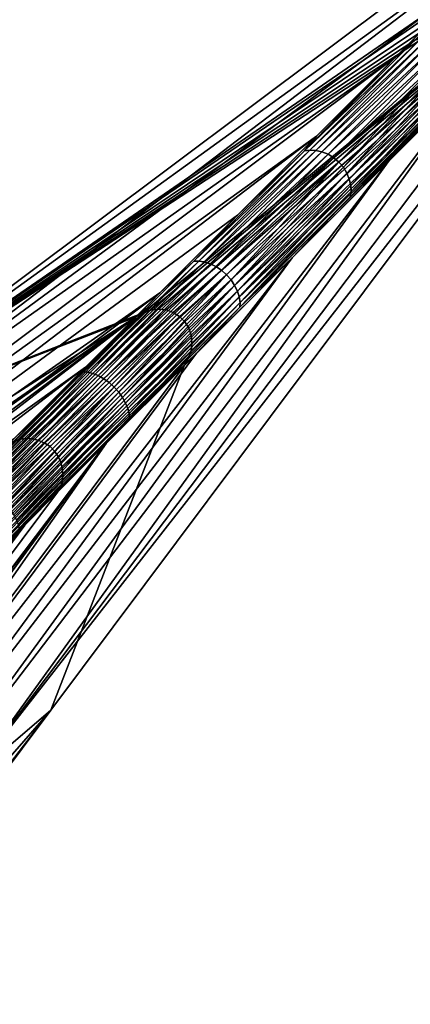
# Model space of a CAD drawing. Header units: millimetres. Extents: x -208 to -25, y 23 to 205.
# Tile 622 of 635: x -65 to -57, y 155 to 175. Entities that reach past the tile are written whole.
import ezdxf

# ---------------------------------------------------------------- set-up
doc = ezdxf.new("R2010")
doc.units = ezdxf.units.MM
doc.header["$LTSCALE"] = 65.185185
for name, color, linetype in [('168', 7, 'CONTINUOUS'), ('248', 7, 'CONTINUOUS'), ('327', 7, 'CONTINUOUS'), ('328', 7, 'CONTINUOUS'), ('379', 7, 'CONTINUOUS'), ('416', 7, 'CONTINUOUS'), ('417', 7, 'CONTINUOUS'), ('451', 7, 'CONTINUOUS')]:
    doc.layers.add(name, color=color, linetype=linetype)

msp = doc.modelspace()

# ---------------------------------------------------------------- linework, layer by layer
at = {"layer": '168', "linetype": 'CONTINUOUS'}
for points in [[(-63.338, 165.989, 50.715), (-82.1, 140.39, 56.24), (-61.737, 167.589, 56.24), (-63.338, 165.989, 50.715)], [(-83.481, 139.356, 47.588), (-82.1, 140.39, 56.24), (-63.338, 165.989, 50.715), (-83.481, 139.356, 47.588)], [(-64.282, 165.045, 47.46), (-83.481, 139.356, 47.588), (-63.338, 165.989, 50.715), (-64.282, 165.045, 47.46)], [(-64.941, 164.386, 45.189), (-83.481, 139.356, 47.588), (-64.282, 165.045, 47.46), (-64.941, 164.386, 45.189)], [(-66.544, 162.783, 39.663), (-83.481, 139.356, 47.588), (-64.941, 164.386, 45.189), (-66.544, 162.783, 39.663)]]:
    msp.add_3dface(points, dxfattribs=at)
at = {"layer": '248', "linetype": 'CONTINUOUS'}
for points in [[(-65.155, 166.08, 47.411), (-65.036, 166.115, 47.367), (-62.564, 168.654, 56.24), (-65.155, 166.08, 47.411)], [(-62.715, 168.568, 56.24), (-65.155, 166.08, 47.411), (-62.564, 168.654, 56.24), (-62.715, 168.568, 56.24)], [(-65.036, 166.115, 47.367), (-64.911, 166.127, 47.327), (-62.413, 168.707, 56.24), (-65.036, 166.115, 47.367)], [(-62.564, 168.654, 56.24), (-65.036, 166.115, 47.367), (-62.413, 168.707, 56.24), (-62.564, 168.654, 56.24)], [(-64.911, 166.127, 47.327), (-64.783, 166.117, 47.293), (-62.257, 168.725, 56.24), (-64.911, 166.127, 47.327)], [(-62.413, 168.707, 56.24), (-64.911, 166.127, 47.327), (-62.257, 168.725, 56.24), (-62.413, 168.707, 56.24)], [(-62.257, 168.725, 56.24), (-64.783, 166.117, 47.293), (-62.101, 168.709, 56.24), (-62.257, 168.725, 56.24)], [(-64.783, 166.117, 47.293), (-64.658, 166.085, 47.266), (-62.101, 168.709, 56.24), (-64.783, 166.117, 47.293)], [(-62.101, 168.709, 56.24), (-64.658, 166.085, 47.266), (-61.959, 168.66, 56.24), (-62.101, 168.709, 56.24)], [(-64.658, 166.085, 47.266), (-64.54, 166.034, 47.246), (-61.959, 168.66, 56.24), (-64.658, 166.085, 47.266)], [(-61.959, 168.66, 56.24), (-64.54, 166.034, 47.246), (-61.827, 168.579, 56.24), (-61.959, 168.66, 56.24)], [(-65.259, 166.023, 47.46), (-65.155, 166.08, 47.411), (-62.715, 168.568, 56.24), (-65.259, 166.023, 47.46)], [(-64.54, 166.034, 47.246), (-64.433, 165.962, 47.236), (-61.827, 168.579, 56.24), (-64.54, 166.034, 47.246)], [(-64.433, 165.962, 47.236), (-64.342, 165.871, 47.236), (-61.827, 168.579, 56.24), (-64.433, 165.962, 47.236)], [(-61.827, 168.579, 56.24), (-64.342, 165.871, 47.236), (-61.722, 168.474, 56.24), (-61.827, 168.579, 56.24)], [(-64.342, 165.871, 47.236), (-64.271, 165.765, 47.246), (-61.722, 168.474, 56.24), (-64.342, 165.871, 47.236)], [(-61.722, 168.474, 56.24), (-64.271, 165.765, 47.246), (-61.642, 168.343, 56.24), (-61.722, 168.474, 56.24)], [(-64.271, 165.765, 47.246), (-64.219, 165.647, 47.266), (-61.642, 168.343, 56.24), (-64.271, 165.765, 47.246)], [(-61.642, 168.343, 56.24), (-64.219, 165.647, 47.266), (-61.594, 168.2, 56.24), (-61.642, 168.343, 56.24)], [(-64.219, 165.647, 47.266), (-64.188, 165.521, 47.293), (-61.594, 168.2, 56.24), (-64.219, 165.647, 47.266)], [(-61.594, 168.2, 56.24), (-64.188, 165.521, 47.293), (-61.579, 168.045, 56.24), (-61.594, 168.2, 56.24)], [(-64.188, 165.521, 47.293), (-64.178, 165.394, 47.327), (-61.579, 168.045, 56.24), (-64.188, 165.521, 47.293)], [(-61.579, 168.045, 56.24), (-64.178, 165.394, 47.327), (-61.598, 167.89, 56.24), (-61.579, 168.045, 56.24)], [(-64.178, 165.394, 47.327), (-64.19, 165.268, 47.367), (-61.598, 167.89, 56.24), (-64.178, 165.394, 47.327)], [(-61.598, 167.89, 56.24), (-64.19, 165.268, 47.367), (-61.65, 167.739, 56.24), (-61.598, 167.89, 56.24)], [(-64.282, 165.045, 47.46), (-63.338, 165.989, 50.715), (-61.65, 167.739, 56.24), (-64.282, 165.045, 47.46)], [(-64.225, 165.15, 47.411), (-64.282, 165.045, 47.46), (-61.65, 167.739, 56.24), (-64.225, 165.15, 47.411)], [(-64.19, 165.268, 47.367), (-64.225, 165.15, 47.411), (-61.65, 167.739, 56.24), (-64.19, 165.268, 47.367)], [(-63.338, 165.989, 50.715), (-61.737, 167.589, 56.24), (-61.65, 167.739, 56.24), (-63.338, 165.989, 50.715)], [(-67.678, 163.472, 38.251), (-67.553, 163.485, 38.212), (-65.036, 166.115, 47.367), (-67.678, 163.472, 38.251)], [(-65.155, 166.08, 47.411), (-67.678, 163.472, 38.251), (-65.036, 166.115, 47.367), (-65.155, 166.08, 47.411)], [(-67.553, 163.485, 38.212), (-67.425, 163.474, 38.177), (-64.911, 166.127, 47.327), (-67.553, 163.485, 38.212)], [(-65.036, 166.115, 47.367), (-67.553, 163.485, 38.212), (-64.911, 166.127, 47.327), (-65.036, 166.115, 47.367)], [(-64.911, 166.127, 47.327), (-67.425, 163.474, 38.177), (-64.783, 166.117, 47.293), (-64.911, 166.127, 47.327)], [(-67.425, 163.474, 38.177), (-67.3, 163.443, 38.15), (-64.783, 166.117, 47.293), (-67.425, 163.474, 38.177)], [(-64.783, 166.117, 47.293), (-67.3, 163.443, 38.15), (-64.658, 166.085, 47.266), (-64.783, 166.117, 47.293)], [(-67.3, 163.443, 38.15), (-67.182, 163.391, 38.131), (-64.658, 166.085, 47.266), (-67.3, 163.443, 38.15)], [(-64.658, 166.085, 47.266), (-67.182, 163.391, 38.131), (-64.54, 166.034, 47.246), (-64.658, 166.085, 47.266)], [(-67.182, 163.391, 38.131), (-67.075, 163.32, 38.121), (-64.54, 166.034, 47.246), (-67.182, 163.391, 38.131)], [(-64.54, 166.034, 47.246), (-67.075, 163.32, 38.121), (-64.433, 165.962, 47.236), (-64.54, 166.034, 47.246)], [(-67.075, 163.32, 38.121), (-66.985, 163.229, 38.121), (-64.433, 165.962, 47.236), (-67.075, 163.32, 38.121)], [(-64.433, 165.962, 47.236), (-66.985, 163.229, 38.121), (-64.342, 165.871, 47.236), (-64.433, 165.962, 47.236)], [(-66.985, 163.229, 38.121), (-66.913, 163.123, 38.131), (-64.342, 165.871, 47.236), (-66.985, 163.229, 38.121)], [(-64.342, 165.871, 47.236), (-66.913, 163.123, 38.131), (-64.271, 165.765, 47.246), (-64.342, 165.871, 47.236)], [(-66.913, 163.123, 38.131), (-66.861, 163.004, 38.15), (-64.271, 165.765, 47.246), (-66.913, 163.123, 38.131)], [(-64.271, 165.765, 47.246), (-66.861, 163.004, 38.15), (-64.219, 165.647, 47.266), (-64.271, 165.765, 47.246)], [(-66.861, 163.004, 38.15), (-66.83, 162.879, 38.177), (-64.219, 165.647, 47.266), (-66.861, 163.004, 38.15)], [(-64.219, 165.647, 47.266), (-66.83, 162.879, 38.177), (-64.188, 165.521, 47.293), (-64.219, 165.647, 47.266)], [(-66.83, 162.879, 38.177), (-66.82, 162.752, 38.212), (-64.188, 165.521, 47.293), (-66.83, 162.879, 38.177)], [(-64.188, 165.521, 47.293), (-66.82, 162.752, 38.212), (-64.178, 165.394, 47.327), (-64.188, 165.521, 47.293)], [(-66.82, 162.752, 38.212), (-66.832, 162.626, 38.251), (-64.178, 165.394, 47.327), (-66.82, 162.752, 38.212)], [(-64.178, 165.394, 47.327), (-66.832, 162.626, 38.251), (-64.19, 165.268, 47.367), (-64.178, 165.394, 47.327)], [(-66.924, 162.403, 38.352), (-66.544, 162.783, 39.663), (-64.225, 165.15, 47.411), (-66.924, 162.403, 38.352)], [(-66.867, 162.508, 38.296), (-66.924, 162.403, 38.352), (-64.225, 165.15, 47.411), (-66.867, 162.508, 38.296)], [(-66.832, 162.626, 38.251), (-66.867, 162.508, 38.296), (-64.19, 165.268, 47.367), (-66.832, 162.626, 38.251)], [(-64.19, 165.268, 47.367), (-66.867, 162.508, 38.296), (-64.225, 165.15, 47.411), (-64.19, 165.268, 47.367)], [(-66.544, 162.783, 39.663), (-64.941, 164.386, 45.189), (-64.225, 165.15, 47.411), (-66.544, 162.783, 39.663)], [(-64.941, 164.386, 45.189), (-64.282, 165.045, 47.46), (-64.225, 165.15, 47.411), (-64.941, 164.386, 45.189)]]:
    msp.add_3dface(points, dxfattribs=at)
at = {"layer": '327', "linetype": 'CONTINUOUS'}
for points in [[(-54.347, 176.933, 51.334), (-69.638, 165.883, 56.24), (-52.776, 178.505, 56.24), (-54.347, 176.933, 51.334)], [(-71.059, 164.225, 48.639), (-69.638, 165.883, 56.24), (-54.347, 176.933, 51.334), (-71.059, 164.225, 48.639)], [(-55.92, 175.36, 46.428), (-71.059, 164.225, 48.639), (-54.347, 176.933, 51.334), (-55.92, 175.36, 46.428)], [(-57.494, 173.787, 41.521), (-71.059, 164.225, 48.639), (-55.92, 175.36, 46.428), (-57.494, 173.787, 41.521)], [(-72.479, 162.567, 41.037), (-71.059, 164.225, 48.639), (-57.494, 173.787, 41.521), (-72.479, 162.567, 41.037)], [(-59.076, 172.205, 36.583), (-72.479, 162.567, 41.037), (-57.494, 173.787, 41.521), (-59.076, 172.205, 36.583)], [(-73.899, 160.908, 33.436), (-72.479, 162.567, 41.037), (-59.076, 172.205, 36.583), (-73.899, 160.908, 33.436)], [(-60.666, 170.616, 31.617), (-73.899, 160.908, 33.436), (-59.076, 172.205, 36.583), (-60.666, 170.616, 31.617)], [(-62.227, 169.055, 26.736), (-73.899, 160.908, 33.436), (-60.666, 170.616, 31.617), (-62.227, 169.055, 26.736)], [(-75.319, 159.25, 25.835), (-73.899, 160.908, 33.436), (-62.227, 169.055, 26.736), (-75.319, 159.25, 25.835)], [(-63.724, 167.557, 22.05), (-75.319, 159.25, 25.835), (-62.227, 169.055, 26.736), (-63.724, 167.557, 22.05)], [(-76.74, 157.592, 18.233), (-75.319, 159.25, 25.835), (-63.724, 167.557, 22.05), (-76.74, 157.592, 18.233)], [(-65.163, 166.118, 17.542), (-76.74, 157.592, 18.233), (-63.724, 167.557, 22.05), (-65.163, 166.118, 17.542)]]:
    msp.add_3dface(points, dxfattribs=at)
at = {"layer": '328', "linetype": 'CONTINUOUS'}
for points in [[(-58.689, 149.373, 48.639), (-56.86, 150.564, 56.24), (-39.075, 156.858, 51.334), (-58.689, 149.373, 48.639)], [(-41.027, 155.792, 46.428), (-58.689, 149.373, 48.639), (-39.075, 156.858, 51.334), (-41.027, 155.792, 46.428)], [(-42.98, 154.726, 41.521), (-58.689, 149.373, 48.639), (-41.027, 155.792, 46.428), (-42.98, 154.726, 41.521)]]:
    msp.add_3dface(points, dxfattribs=at)
at = {"layer": '379', "linetype": 'CONTINUOUS'}
for points in [[(-52.776, 178.505, 56.24), (-69.638, 165.883, 56.24), (-51.678, 178.239, 56.24), (-52.776, 178.505, 56.24)], [(-51.678, 178.239, 56.24), (-69.638, 165.883, 56.24), (-51.653, 178.151, 56.24), (-51.678, 178.239, 56.24)], [(-51.653, 178.151, 56.24), (-69.638, 165.883, 56.24), (-51.637, 177.995, 56.24), (-51.653, 178.151, 56.24)], [(-51.637, 177.995, 56.24), (-69.638, 165.883, 56.24), (-51.655, 177.837, 56.24), (-51.637, 177.995, 56.24)], [(-51.655, 177.837, 56.24), (-69.638, 165.883, 56.24), (-51.709, 177.682, 56.24), (-51.655, 177.837, 56.24)], [(-51.709, 177.682, 56.24), (-69.638, 165.883, 56.24), (-51.798, 177.528, 56.24), (-51.709, 177.682, 56.24)], [(-69.638, 165.883, 56.24), (-62.564, 168.654, 56.24), (-51.798, 177.528, 56.24), (-69.638, 165.883, 56.24)], [(-51.798, 177.528, 56.24), (-61.737, 167.589, 56.24), (-64.421, 160.666, 56.24), (-51.798, 177.528, 56.24)], [(-62.564, 168.654, 56.24), (-62.413, 168.707, 56.24), (-51.798, 177.528, 56.24), (-62.564, 168.654, 56.24)], [(-62.413, 168.707, 56.24), (-62.257, 168.725, 56.24), (-51.798, 177.528, 56.24), (-62.413, 168.707, 56.24)], [(-62.257, 168.725, 56.24), (-62.101, 168.709, 56.24), (-51.798, 177.528, 56.24), (-62.257, 168.725, 56.24)], [(-62.101, 168.709, 56.24), (-61.959, 168.66, 56.24), (-51.798, 177.528, 56.24), (-62.101, 168.709, 56.24)], [(-61.959, 168.66, 56.24), (-61.827, 168.579, 56.24), (-51.798, 177.528, 56.24), (-61.959, 168.66, 56.24)], [(-61.827, 168.579, 56.24), (-61.722, 168.474, 56.24), (-51.798, 177.528, 56.24), (-61.827, 168.579, 56.24)], [(-61.65, 167.739, 56.24), (-61.737, 167.589, 56.24), (-51.798, 177.528, 56.24), (-61.65, 167.739, 56.24)], [(-61.722, 168.474, 56.24), (-61.642, 168.343, 56.24), (-51.798, 177.528, 56.24), (-61.722, 168.474, 56.24)], [(-61.598, 167.89, 56.24), (-61.65, 167.739, 56.24), (-51.798, 177.528, 56.24), (-61.598, 167.89, 56.24)], [(-61.642, 168.343, 56.24), (-61.594, 168.2, 56.24), (-51.798, 177.528, 56.24), (-61.642, 168.343, 56.24)], [(-61.579, 168.045, 56.24), (-61.598, 167.89, 56.24), (-51.798, 177.528, 56.24), (-61.579, 168.045, 56.24)], [(-61.594, 168.2, 56.24), (-61.579, 168.045, 56.24), (-51.798, 177.528, 56.24), (-61.594, 168.2, 56.24)], [(-62.715, 168.568, 56.24), (-62.564, 168.654, 56.24), (-69.638, 165.883, 56.24), (-62.715, 168.568, 56.24)], [(-91.027, 148.856, 56.24), (-91.033, 148.706, 56.24), (-62.715, 168.568, 56.24), (-91.027, 148.856, 56.24)], [(-91.033, 148.706, 56.24), (-91.005, 148.558, 56.24), (-62.715, 168.568, 56.24), (-91.033, 148.706, 56.24)], [(-90.99, 149.011, 56.24), (-91.027, 148.856, 56.24), (-62.715, 168.568, 56.24), (-90.99, 149.011, 56.24)], [(-91.005, 148.558, 56.24), (-89.916, 148.207, 56.24), (-62.715, 168.568, 56.24), (-91.005, 148.558, 56.24)], [(-90.99, 149.011, 56.24), (-62.715, 168.568, 56.24), (-85.662, 153.889, 56.24), (-90.99, 149.011, 56.24)], [(-62.715, 168.568, 56.24), (-69.638, 165.883, 56.24), (-85.662, 153.889, 56.24), (-62.715, 168.568, 56.24)], [(-61.737, 167.589, 56.24), (-82.1, 140.39, 56.24), (-64.421, 160.666, 56.24), (-61.737, 167.589, 56.24)], [(-64.421, 160.666, 56.24), (-82.1, 140.39, 56.24), (-76.417, 144.643, 56.24), (-64.421, 160.666, 56.24)]]:
    msp.add_3dface(points, dxfattribs=at)
at = {"layer": '416', "linetype": 'CONTINUOUS'}
for points in [[(-57.494, 173.787, 41.521), (-55.92, 175.36, 46.428), (-57.094, 174.134, 42.359), (-57.494, 173.787, 41.521)], [(-56.974, 174.16, 42.288), (-59.209, 171.925, 35.31), (-59.318, 171.91, 35.417), (-56.974, 174.16, 42.288)], [(-57.094, 174.134, 42.359), (-56.974, 174.16, 42.288), (-59.318, 171.91, 35.417), (-57.094, 174.134, 42.359)], [(-57.494, 173.787, 41.521), (-57.094, 174.134, 42.359), (-59.318, 171.91, 35.417), (-57.494, 173.787, 41.521)], [(-56.845, 174.163, 42.228), (-59.089, 171.918, 35.22), (-59.209, 171.925, 35.31), (-56.845, 174.163, 42.228)], [(-56.974, 174.16, 42.288), (-56.845, 174.163, 42.228), (-59.209, 171.925, 35.31), (-56.974, 174.16, 42.288)], [(-56.845, 174.163, 42.228), (-56.713, 174.142, 42.18), (-59.089, 171.918, 35.22), (-56.845, 174.163, 42.228)], [(-56.713, 174.142, 42.18), (-58.965, 171.889, 35.148), (-59.089, 171.918, 35.22), (-56.713, 174.142, 42.18)], [(-56.713, 174.142, 42.18), (-56.584, 174.098, 42.143), (-58.965, 171.889, 35.148), (-56.713, 174.142, 42.18)], [(-56.584, 174.098, 42.143), (-58.842, 171.839, 35.093), (-58.965, 171.889, 35.148), (-56.584, 174.098, 42.143)], [(-56.584, 174.098, 42.143), (-56.464, 174.031, 42.12), (-58.842, 171.839, 35.093), (-56.584, 174.098, 42.143)], [(-56.464, 174.031, 42.12), (-58.726, 171.77, 35.059), (-58.842, 171.839, 35.093), (-56.464, 174.031, 42.12)], [(-56.464, 174.031, 42.12), (-56.359, 173.944, 42.11), (-58.726, 171.77, 35.059), (-56.464, 174.031, 42.12)], [(-59.076, 172.205, 36.583), (-57.494, 173.787, 41.521), (-59.318, 171.91, 35.417), (-59.076, 172.205, 36.583)], [(-56.359, 173.944, 42.11), (-58.622, 171.681, 35.044), (-58.726, 171.77, 35.059), (-56.359, 173.944, 42.11)], [(-56.359, 173.944, 42.11), (-58.534, 171.577, 35.058), (-58.622, 171.681, 35.044), (-56.359, 173.944, 42.11)], [(-56.272, 173.838, 42.119), (-58.534, 171.577, 35.058), (-56.359, 173.944, 42.11), (-56.272, 173.838, 42.119)], [(-56.272, 173.838, 42.119), (-58.464, 171.46, 35.094), (-58.534, 171.577, 35.058), (-56.272, 173.838, 42.119)], [(-56.205, 173.718, 42.144), (-58.464, 171.46, 35.094), (-56.272, 173.838, 42.119), (-56.205, 173.718, 42.144)], [(-56.205, 173.718, 42.144), (-58.414, 171.337, 35.148), (-58.464, 171.46, 35.094), (-56.205, 173.718, 42.144)], [(-56.162, 173.589, 42.18), (-58.414, 171.337, 35.148), (-56.205, 173.718, 42.144), (-56.162, 173.589, 42.18)], [(-56.162, 173.589, 42.18), (-58.385, 171.213, 35.221), (-58.414, 171.337, 35.148), (-56.162, 173.589, 42.18)], [(-56.141, 173.457, 42.229), (-58.385, 171.213, 35.221), (-56.162, 173.589, 42.18), (-56.141, 173.457, 42.229)], [(-57.61, 171.717, 38.11), (-56.171, 173.208, 42.36), (-55.669, 173.657, 44.163), (-57.61, 171.717, 38.11)], [(-56.141, 173.457, 42.229), (-58.379, 171.094, 35.311), (-58.385, 171.213, 35.221), (-56.141, 173.457, 42.229)], [(-56.144, 173.328, 42.289), (-58.379, 171.094, 35.311), (-56.141, 173.457, 42.229), (-56.144, 173.328, 42.289)], [(-56.171, 173.208, 42.36), (-58.394, 170.985, 35.418), (-56.144, 173.328, 42.289), (-56.171, 173.208, 42.36)], [(-56.144, 173.328, 42.289), (-58.394, 170.985, 35.418), (-58.379, 171.094, 35.311), (-56.144, 173.328, 42.289)], [(-58.394, 170.985, 35.418), (-56.171, 173.208, 42.36), (-57.61, 171.717, 38.11), (-58.394, 170.985, 35.418)], [(-60.666, 170.616, 31.617), (-59.076, 172.205, 36.583), (-59.318, 171.91, 35.417), (-60.666, 170.616, 31.617)], [(-59.209, 171.925, 35.31), (-61.442, 169.692, 28.331), (-61.539, 169.688, 28.474), (-59.209, 171.925, 35.31)], [(-59.318, 171.91, 35.417), (-59.209, 171.925, 35.31), (-61.539, 169.688, 28.474), (-59.318, 171.91, 35.417)], [(-60.666, 170.616, 31.617), (-59.318, 171.91, 35.417), (-61.539, 169.688, 28.474), (-60.666, 170.616, 31.617)], [(-59.209, 171.925, 35.31), (-59.089, 171.918, 35.22), (-61.442, 169.692, 28.331), (-59.209, 171.925, 35.31)], [(-59.089, 171.918, 35.22), (-61.332, 169.675, 28.211), (-61.442, 169.692, 28.331), (-59.089, 171.918, 35.22)], [(-59.089, 171.918, 35.22), (-58.965, 171.889, 35.148), (-61.332, 169.675, 28.211), (-59.089, 171.918, 35.22)], [(-58.965, 171.889, 35.148), (-61.216, 169.638, 28.115), (-61.332, 169.675, 28.211), (-58.965, 171.889, 35.148)], [(-58.965, 171.889, 35.148), (-58.842, 171.839, 35.093), (-61.216, 169.638, 28.115), (-58.965, 171.889, 35.148)], [(-58.842, 171.839, 35.093), (-61.099, 169.583, 28.042), (-61.216, 169.638, 28.115), (-58.842, 171.839, 35.093)], [(-58.842, 171.839, 35.093), (-58.726, 171.77, 35.059), (-61.099, 169.583, 28.042), (-58.842, 171.839, 35.093)], [(-58.726, 171.77, 35.059), (-60.986, 169.509, 27.997), (-61.099, 169.583, 28.042), (-58.726, 171.77, 35.059)], [(-58.726, 171.77, 35.059), (-58.622, 171.681, 35.044), (-60.986, 169.509, 27.997), (-58.726, 171.77, 35.059)], [(-58.622, 171.681, 35.044), (-60.884, 169.419, 27.977), (-60.986, 169.509, 27.997), (-58.622, 171.681, 35.044)], [(-58.622, 171.681, 35.044), (-60.794, 169.316, 27.996), (-60.884, 169.419, 27.977), (-58.622, 171.681, 35.044)], [(-58.534, 171.577, 35.058), (-60.794, 169.316, 27.996), (-58.622, 171.681, 35.044), (-58.534, 171.577, 35.058)], [(-59.567, 169.76, 31.997), (-58.394, 170.985, 35.418), (-57.61, 171.717, 38.11), (-59.567, 169.76, 31.997)], [(-58.534, 171.577, 35.058), (-60.721, 169.204, 28.043), (-60.794, 169.316, 27.996), (-58.534, 171.577, 35.058)], [(-58.464, 171.46, 35.094), (-60.721, 169.204, 28.043), (-58.534, 171.577, 35.058), (-58.464, 171.46, 35.094)], [(-58.464, 171.46, 35.094), (-60.665, 169.087, 28.116), (-60.721, 169.204, 28.043), (-58.464, 171.46, 35.094)], [(-58.414, 171.337, 35.148), (-60.665, 169.087, 28.116), (-58.464, 171.46, 35.094), (-58.414, 171.337, 35.148)], [(-58.414, 171.337, 35.148), (-60.629, 168.971, 28.213), (-60.665, 169.087, 28.116), (-58.414, 171.337, 35.148)], [(-58.385, 171.213, 35.221), (-60.629, 168.971, 28.213), (-58.414, 171.337, 35.148), (-58.385, 171.213, 35.221)], [(-58.385, 171.213, 35.221), (-60.612, 168.861, 28.332), (-60.629, 168.971, 28.213), (-58.385, 171.213, 35.221)], [(-58.379, 171.094, 35.311), (-60.612, 168.861, 28.332), (-58.385, 171.213, 35.221), (-58.379, 171.094, 35.311)], [(-58.394, 170.985, 35.418), (-60.616, 168.764, 28.475), (-58.379, 171.094, 35.311), (-58.394, 170.985, 35.418)], [(-58.379, 171.094, 35.311), (-60.616, 168.764, 28.475), (-60.612, 168.861, 28.332), (-58.379, 171.094, 35.311)], [(-60.616, 168.764, 28.475), (-58.394, 170.985, 35.418), (-59.567, 169.76, 31.997), (-60.616, 168.764, 28.475)], [(-62.227, 169.055, 26.736), (-60.666, 170.616, 31.617), (-61.539, 169.688, 28.474), (-62.227, 169.055, 26.736)], [(-61.442, 169.692, 28.331), (-63.674, 167.46, 21.35), (-63.759, 167.468, 21.529), (-61.442, 169.692, 28.331)], [(-61.539, 169.688, 28.474), (-61.442, 169.692, 28.331), (-63.759, 167.468, 21.529), (-61.539, 169.688, 28.474)], [(-62.227, 169.055, 26.736), (-61.539, 169.688, 28.474), (-63.759, 167.468, 21.529), (-62.227, 169.055, 26.736)], [(-61.442, 169.692, 28.331), (-61.332, 169.675, 28.211), (-63.674, 167.46, 21.35), (-61.442, 169.692, 28.331)], [(-61.332, 169.675, 28.211), (-63.573, 167.434, 21.201), (-63.674, 167.46, 21.35), (-61.332, 169.675, 28.211)], [(-61.332, 169.675, 28.211), (-61.216, 169.638, 28.115), (-63.573, 167.434, 21.201), (-61.332, 169.675, 28.211)], [(-61.216, 169.638, 28.115), (-63.465, 167.389, 21.08), (-63.573, 167.434, 21.201), (-61.216, 169.638, 28.115)], [(-61.216, 169.638, 28.115), (-61.099, 169.583, 28.042), (-63.465, 167.389, 21.08), (-61.216, 169.638, 28.115)], [(-61.485, 167.842, 26), (-60.616, 168.764, 28.475), (-59.567, 169.76, 31.997), (-61.485, 167.842, 26)], [(-61.099, 169.583, 28.042), (-63.354, 167.328, 20.99), (-63.465, 167.389, 21.08), (-61.099, 169.583, 28.042)], [(-61.099, 169.583, 28.042), (-60.986, 169.509, 27.997), (-63.354, 167.328, 20.99), (-61.099, 169.583, 28.042)], [(-60.986, 169.509, 27.997), (-63.244, 167.251, 20.934), (-63.354, 167.328, 20.99), (-60.986, 169.509, 27.997)], [(-60.986, 169.509, 27.997), (-60.884, 169.419, 27.977), (-63.244, 167.251, 20.934), (-60.986, 169.509, 27.997)], [(-60.884, 169.419, 27.977), (-63.144, 167.159, 20.91), (-63.244, 167.251, 20.934), (-60.884, 169.419, 27.977)], [(-60.884, 169.419, 27.977), (-63.052, 167.058, 20.933), (-63.144, 167.159, 20.91), (-60.884, 169.419, 27.977)], [(-60.794, 169.316, 27.996), (-63.052, 167.058, 20.933), (-60.884, 169.419, 27.977), (-60.794, 169.316, 27.996)], [(-60.794, 169.316, 27.996), (-62.976, 166.949, 20.991), (-63.052, 167.058, 20.933), (-60.794, 169.316, 27.996)], [(-60.721, 169.204, 28.043), (-62.976, 166.949, 20.991), (-60.794, 169.316, 27.996), (-60.721, 169.204, 28.043)], [(-63.724, 167.557, 22.05), (-62.227, 169.055, 26.736), (-63.759, 167.468, 21.529), (-63.724, 167.557, 22.05)], [(-60.721, 169.204, 28.043), (-62.914, 166.838, 21.081), (-62.976, 166.949, 20.991), (-60.721, 169.204, 28.043)], [(-60.665, 169.087, 28.116), (-62.914, 166.838, 21.081), (-60.721, 169.204, 28.043), (-60.665, 169.087, 28.116)], [(-60.665, 169.087, 28.116), (-62.87, 166.73, 21.203), (-62.914, 166.838, 21.081), (-60.665, 169.087, 28.116)], [(-60.629, 168.971, 28.213), (-62.87, 166.73, 21.203), (-60.665, 169.087, 28.116), (-60.629, 168.971, 28.213)], [(-60.629, 168.971, 28.213), (-62.844, 166.629, 21.352), (-62.87, 166.73, 21.203), (-60.629, 168.971, 28.213)], [(-60.612, 168.861, 28.332), (-62.844, 166.629, 21.352), (-60.629, 168.971, 28.213), (-60.612, 168.861, 28.332)], [(-60.612, 168.861, 28.332), (-62.836, 166.544, 21.531), (-62.844, 166.629, 21.352), (-60.612, 168.861, 28.332)], [(-60.616, 168.764, 28.475), (-62.836, 166.544, 21.531), (-60.612, 168.861, 28.332), (-60.616, 168.764, 28.475)], [(-62.836, 166.544, 21.531), (-60.616, 168.764, 28.475), (-61.485, 167.842, 26), (-62.836, 166.544, 21.531)], [(-63.306, 166.022, 20.301), (-62.836, 166.544, 21.531), (-61.485, 167.842, 26), (-63.306, 166.022, 20.301)], [(-65.163, 166.118, 17.542), (-63.759, 167.468, 21.529), (-65.977, 165.25, 14.583), (-65.163, 166.118, 17.542)], [(-63.759, 167.468, 21.529), (-63.674, 167.46, 21.35), (-65.977, 165.25, 14.583), (-63.759, 167.468, 21.529)], [(-63.674, 167.46, 21.35), (-65.903, 165.231, 14.369), (-65.977, 165.25, 14.583), (-63.674, 167.46, 21.35)], [(-63.674, 167.46, 21.35), (-63.573, 167.434, 21.201), (-65.903, 165.231, 14.369), (-63.674, 167.46, 21.35)], [(-65.163, 166.118, 17.542), (-63.724, 167.557, 22.05), (-63.759, 167.468, 21.529), (-65.163, 166.118, 17.542)], [(-63.573, 167.434, 21.201), (-65.812, 165.195, 14.19), (-65.903, 165.231, 14.369), (-63.573, 167.434, 21.201)], [(-63.573, 167.434, 21.201), (-63.465, 167.389, 21.08), (-65.812, 165.195, 14.19), (-63.573, 167.434, 21.201)], [(-63.465, 167.389, 21.08), (-65.712, 165.142, 14.045), (-65.812, 165.195, 14.19), (-63.465, 167.389, 21.08)], [(-63.465, 167.389, 21.08), (-63.354, 167.328, 20.99), (-65.712, 165.142, 14.045), (-63.465, 167.389, 21.08)], [(-63.354, 167.328, 20.99), (-65.606, 165.075, 13.936), (-65.712, 165.142, 14.045), (-63.354, 167.328, 20.99)], [(-63.354, 167.328, 20.99), (-63.244, 167.251, 20.934), (-65.606, 165.075, 13.936), (-63.354, 167.328, 20.99)], [(-63.244, 167.251, 20.934), (-65.5, 164.995, 13.869), (-65.606, 165.075, 13.936), (-63.244, 167.251, 20.934)], [(-63.244, 167.251, 20.934), (-63.144, 167.159, 20.91), (-65.5, 164.995, 13.869), (-63.244, 167.251, 20.934)], [(-63.144, 167.159, 20.91), (-65.402, 164.902, 13.841), (-65.5, 164.995, 13.869), (-63.144, 167.159, 20.91)], [(-63.144, 167.159, 20.91), (-65.309, 164.802, 13.868), (-65.402, 164.902, 13.841), (-63.144, 167.159, 20.91)], [(-63.052, 167.058, 20.933), (-65.309, 164.802, 13.868), (-63.144, 167.159, 20.91), (-63.052, 167.058, 20.933)], [(-63.052, 167.058, 20.933), (-65.228, 164.697, 13.937), (-65.309, 164.802, 13.868), (-63.052, 167.058, 20.933)], [(-62.976, 166.949, 20.991), (-65.228, 164.697, 13.937), (-63.052, 167.058, 20.933), (-62.976, 166.949, 20.991)], [(-62.976, 166.949, 20.991), (-65.161, 164.592, 14.046), (-65.228, 164.697, 13.937), (-62.976, 166.949, 20.991)], [(-62.914, 166.838, 21.081), (-65.161, 164.592, 14.046), (-62.976, 166.949, 20.991), (-62.914, 166.838, 21.081)], [(-62.914, 166.838, 21.081), (-65.109, 164.491, 14.192), (-65.161, 164.592, 14.046), (-62.914, 166.838, 21.081)], [(-62.87, 166.73, 21.203), (-65.109, 164.491, 14.192), (-62.914, 166.838, 21.081), (-62.87, 166.73, 21.203)], [(-62.87, 166.73, 21.203), (-65.074, 164.401, 14.371), (-65.109, 164.491, 14.192), (-62.87, 166.73, 21.203)], [(-62.844, 166.629, 21.352), (-65.074, 164.401, 14.371), (-62.87, 166.73, 21.203), (-62.844, 166.629, 21.352)], [(-62.844, 166.629, 21.352), (-65.054, 164.326, 14.586), (-65.074, 164.401, 14.371), (-62.844, 166.629, 21.352)], [(-65.054, 164.326, 14.586), (-62.836, 166.544, 21.531), (-65.06, 164.268, 14.806), (-65.054, 164.326, 14.586)], [(-65.06, 164.268, 14.806), (-62.836, 166.544, 21.531), (-63.306, 166.022, 20.301), (-65.06, 164.268, 14.806)], [(-62.836, 166.544, 21.531), (-65.054, 164.326, 14.586), (-62.844, 166.629, 21.352), (-62.836, 166.544, 21.531)]]:
    msp.add_3dface(points, dxfattribs=at)
at = {"layer": '417', "linetype": 'CONTINUOUS'}
for points in [[(-51.798, 177.528, 56.24), (-64.421, 160.666, 56.24), (-66.079, 159.246, 48.64), (-51.798, 177.528, 56.24)], [(-53.733, 175.593, 50.202), (-51.798, 177.528, 56.24), (-66.079, 159.246, 48.64), (-53.733, 175.593, 50.202)], [(-55.669, 173.657, 44.163), (-53.733, 175.593, 50.202), (-66.079, 159.246, 48.64), (-55.669, 173.657, 44.163)], [(-57.61, 171.717, 38.11), (-55.669, 173.657, 44.163), (-67.738, 157.826, 41.04), (-57.61, 171.717, 38.11)], [(-55.669, 173.657, 44.163), (-66.079, 159.246, 48.64), (-67.738, 157.826, 41.04), (-55.669, 173.657, 44.163)], [(-59.567, 169.76, 31.997), (-57.61, 171.717, 38.11), (-69.396, 156.407, 33.439), (-59.567, 169.76, 31.997)], [(-57.61, 171.717, 38.11), (-67.738, 157.826, 41.04), (-69.396, 156.407, 33.439), (-57.61, 171.717, 38.11)], [(-61.485, 167.842, 26), (-59.567, 169.76, 31.997), (-71.054, 154.987, 25.839), (-61.485, 167.842, 26)], [(-59.567, 169.76, 31.997), (-69.396, 156.407, 33.439), (-71.054, 154.987, 25.839), (-59.567, 169.76, 31.997)], [(-63.306, 166.022, 20.301), (-61.485, 167.842, 26), (-71.054, 154.987, 25.839), (-63.306, 166.022, 20.301)], [(-65.06, 164.268, 14.806), (-63.306, 166.022, 20.301), (-72.712, 153.567, 18.239), (-65.06, 164.268, 14.806)], [(-63.306, 166.022, 20.301), (-71.054, 154.987, 25.839), (-72.712, 153.567, 18.239), (-63.306, 166.022, 20.301)], [(-64.421, 160.666, 56.24), (-76.417, 144.643, 56.24), (-77.097, 144.134, 52.302), (-64.421, 160.666, 56.24)], [(-66.079, 159.246, 48.64), (-64.421, 160.666, 56.24), (-77.097, 144.134, 52.302), (-66.079, 159.246, 48.64)]]:
    msp.add_3dface(points, dxfattribs=at)
at = {"layer": '451', "linetype": 'CONTINUOUS'}
for points in [[(-89.916, 148.207, 56.24), (-90.95, 146.826, 47.587), (-62.715, 168.568, 56.24), (-89.916, 148.207, 56.24)], [(-90.95, 146.826, 47.587), (-65.259, 166.023, 47.46), (-62.715, 168.568, 56.24), (-90.95, 146.826, 47.587)]]:
    msp.add_3dface(points, dxfattribs=at)

doc.saveas('drawing.dxf')
